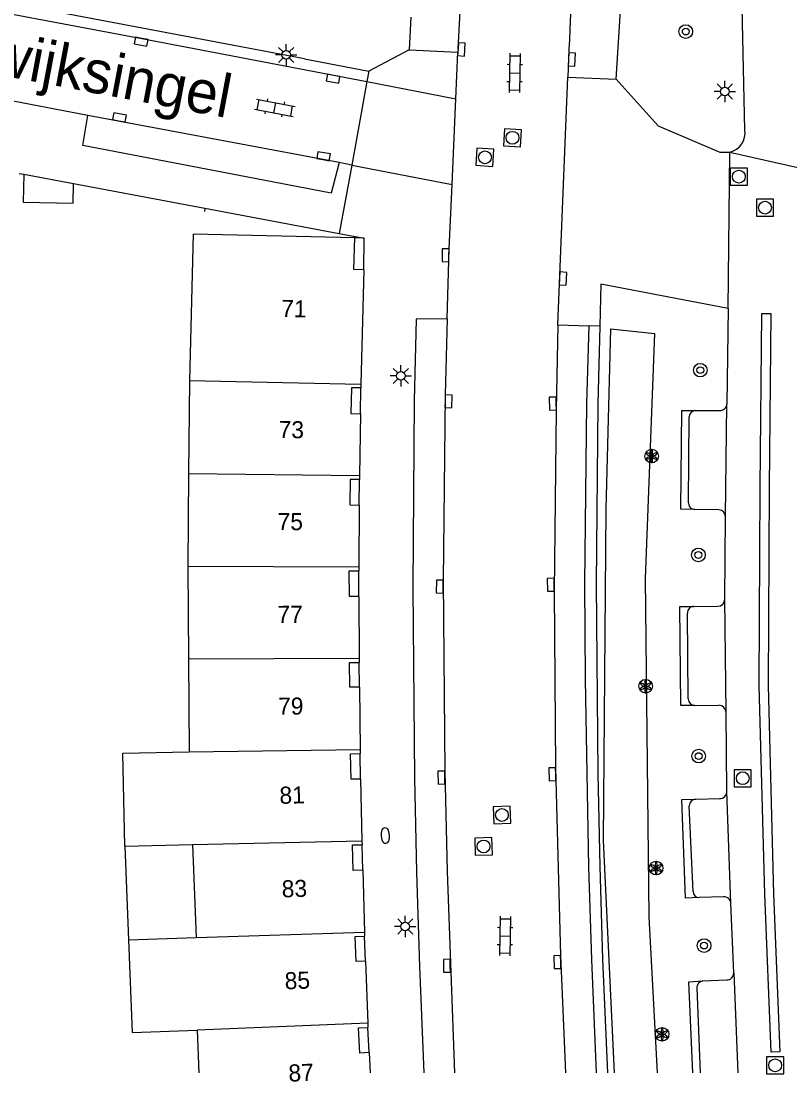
# Model space of a CAD drawing. Extents: x 124000 to 128010, y 398999 to 403000.
# Drawn here: x 126852.5 to 126897.5, y 398999.5 to 399061.6 of the extents above; entities that cross this region are included whole.
import ezdxf

# ---------------------------------------------------------------- set-up
doc = ezdxf.new("R2010")
doc.units = 0
for name, color, linetype in [('gg-afsc-muur', 7, 'Continuous'), ('gg-anno-huisnummerreeks BGT', 7, 'Continuous'), ('gg-anno-openbare ruimte label', 7, 'Continuous'), ('gg-bbg-gedigitaliseerde bebouwing', 7, 'Continuous'), ('gg-bbg-hoofdgebouw', 7, 'Continuous'), ('gg-bbg-luifel en loopbrug', 7, 'Continuous'), ('gg-bbg-onder overbouw', 7, 'Continuous'), ('gg-bbg-pand overbouw', 7, 'Continuous'), ('gg-bbg-tussenscheiding', 7, 'Continuous'), ('gg-knt-verharding', 7, 'Continuous'), ('gg-knt-verharding nz', 7, 'Continuous'), ('gt-grn-groengrens', 7, 'Continuous'), ('gt-grn-vlakafsluiter', 7, 'Continuous'), ('gt-grn-weggrens', 7, 'Continuous'), ('gt-symb-boom', 7, 'Continuous'), ('gt-symb-brandkraan', 7, 'Continuous'), ('gt-symb-klinker verharding', 7, 'Continuous'), ('gt-symb-kolk', 7, 'Continuous'), ('gt-symb-lichtmast', 7, 'Continuous'), ('gt-symb-rioolschacht', 7, 'Continuous'), ('gt-symb-solitaire heester', 7, 'Continuous')]:
    doc.layers.add(name, color=color, linetype=linetype)

# ---------------------------------------------------------------- blocks, each defined once
blk = doc.blocks.new('gt0-KOLK')
at = {"layer": 'gt-symb-kolk'}
blk.add_lwpolyline([(0, 0), (0.375, 0), (0.375, 0.4), (-0.375, 0.4), (-0.375, 0), (0, 0)], dxfattribs=at)
blk = doc.blocks.new('gt0-LMAST')
at = {"layer": 'gt-symb-lichtmast'}
for p, q in [((-0.182, 0.173), (-0.447, 0.438)), ((-0.005, 0.246), (-0.005, 0.621)), ((0.172, 0.173), (0.437, 0.438)), ((-0.255, -0.004), (-0.63, -0.004)), ((-0.182, -0.181), (-0.447, -0.446)), ((-0.005, -0.254), (-0.005, -0.629)), ((0.437, -0.446), (0.172, -0.181)), ((0.245, -0.004), (0.62, -0.004))]:
    blk.add_line(p, q, dxfattribs=at)
blk.add_circle((-0.005, -0.004), 0.25, dxfattribs=at)
blk = doc.blocks.new('gt0-KL1')
at = {"layer": 'gt-symb-klinker verharding'}
for p, q in [((-1.15, 0.3), (1.15, 0.3)), ((-1, -0.3), (-1, 0.3)), ((-0.5, 0.3), (-0.5, 0.45)), ((0, -0.3), (0, 0.3)), ((0.5, 0.3), (0.5, 0.45)), ((1, -0.3), (1, 0.3)), ((-1.15, -0.3), (1.15, -0.3)), ((-0.5, -0.45), (-0.5, -0.3)), ((0.5, -0.45), (0.5, -0.3))]:
    blk.add_line(p, q, dxfattribs=at)
blk = doc.blocks.new('gt0-BOOM')
at = {"layer": 'gt-symb-boom'}
for radius in [0.4, 0.2]:
    blk.add_circle((0, 0), radius, dxfattribs=at)
blk = doc.blocks.new('gt0-RS')
at = {"layer": 'gt-symb-rioolschacht'}
blk.add_lwpolyline([(-0.5, -0.5), (0.5, -0.5), (0.5, 0.5), (-0.5, 0.5)], close=True, dxfattribs=at)
blk.add_circle((0, 0), 0.375, dxfattribs=at)
blk = doc.blocks.new('gt0-SH')
at = {"layer": 'gt-symb-solitaire heester'}
blk.add_circle((0, 0), 0.4, dxfattribs=at)
for centre, start, end in [((-0.346, 0.2), 270, 30), ((-0.346, -0.2), 330, 90), ((0, 0.4), 210, 330), ((0.346, 0.2), 150, 270), ((0.346, -0.2), 90, 210), ((0, -0.4), 30, 150)]:
    blk.add_arc(centre, 0.4, start, end, dxfattribs=at)
blk = doc.blocks.new('gt0-BR')
at = {"layer": 'gt-symb-brandkraan'}
for centre, radius, start, end in [((-0.244, 0), 0.206, 107.56694, 252.43307), ((0.599, -2.664), 3, 106.89205, 107.56694), ((0, -0.691), 0.938, 73.10799, 106.89205), ((-0.599, -2.664), 3, 72.43309, 73.10799), ((0.244, 0), 0.206, 287.56695, 72.43309), ((0.599, 2.664), 3, 252.43307, 253.10797), ((0, 0.691), 0.938, 253.10797, 286.89206), ((-0.599, 2.664), 3, 286.89206, 287.56695)]:
    blk.add_arc(centre, radius, start, end, dxfattribs=at)

msp = doc.modelspace()

# ---------------------------------------------------------------- linework, layer by layer
at = {"layer": 'gg-afsc-muur'}
for p, q in [((126852.348, 399052.704), (126852.613, 399052.654)), ((126855.528, 399052.108), (126863.213, 399050.669)), ((126863.213, 399050.669), (126863.197, 399050.462))]:
    msp.add_line(p, q, dxfattribs=at)
at = {"layer": 'gg-bbg-gedigitaliseerde bebouwing'}
for p, q in [((126858.539, 399013.296), (126862.508, 399013.384)), ((126862.508, 399013.384), (126862.719, 399007.928)), ((126858.752, 399007.796), (126862.719, 399007.928))]:
    msp.add_line(p, q, dxfattribs=at)
for points in [[(126858.539, 399013.296), (126858.418, 399018.734), (126862.297, 399018.82)], [(126858.752, 399007.796), (126858.962, 399002.37), (126862.768, 399002.517)]]:
    msp.add_lwpolyline(points, dxfattribs=at)
at = {"layer": 'gg-bbg-hoofdgebouw'}
for p, q in [((126872.529, 399047.062), (126872.369, 399040.362)), ((126862.327, 399040.579), (126862.273, 399035.13)), ((126872.369, 399040.362), (126872.364, 399040.131)), ((126872.337, 399038.622), (126872.286, 399035.003)), ((126862.273, 399035.13), (126862.22, 399029.7)), ((126872.286, 399035.003), (126872.283, 399034.762)), ((126872.268, 399033.274), (126872.245, 399029.653)), ((126862.22, 399029.7), (126862.258, 399024.26)), ((126872.245, 399029.653), (126872.243, 399029.421)), ((126872.244, 399027.908), (126872.259, 399024.303)), ((126862.258, 399024.26), (126862.297, 399018.82)), ((126872.259, 399024.303), (126872.26, 399024.052)), ((126872.281, 399022.601), (126872.314, 399018.953)), ((126872.314, 399018.953), (126872.316, 399018.712)), ((126872.351, 399017.222), (126872.426, 399013.604)), ((126872.426, 399013.604), (126872.431, 399013.372)), ((126872.475, 399011.883), (126872.573, 399008.256)), ((126872.573, 399008.256), (126872.58, 399008.014)), ((126872.637, 399006.546), (126872.767, 399002.91)), ((126872.767, 399002.91), (126872.775, 399002.672)), ((126862.768, 399002.517), (126862.866, 399000)), ((126872.849, 399001.193), (126872.9, 399000))]:
    msp.add_line(p, q, dxfattribs=at)
msp.add_lwpolyline([(126872.005, 399048.926), (126862.542, 399049.146), (126862.327, 399040.579)], dxfattribs=at)
at = {"layer": 'gg-bbg-luifel en loopbrug'}
for p, q in [((126852.613, 399052.654), (126855.528, 399052.108)), ((126858.539, 399013.296), (126858.752, 399007.796))]:
    msp.add_line(p, q, dxfattribs=at)
msp.add_lwpolyline([(126852.613, 399052.654), (126852.582, 399051.02), (126855.506, 399050.965), (126855.528, 399052.108)], dxfattribs=at)
at = {"layer": 'gg-bbg-onder overbouw'}
for points in [[(126872.529, 399047.062), (126871.958, 399047.069), (126872.005, 399048.926)], [(126872.364, 399040.131), (126871.808, 399040.144), (126871.781, 399038.63), (126872.337, 399038.622)], [(126872.283, 399034.762), (126871.727, 399034.77), (126871.712, 399033.278), (126872.268, 399033.274)], [(126872.244, 399027.908), (126871.688, 399027.906), (126871.687, 399029.425), (126872.243, 399029.421)], [(126872.281, 399022.601), (126871.725, 399022.596), (126871.704, 399024.05), (126872.26, 399024.052)], [(126872.351, 399017.222), (126871.795, 399017.21), (126871.76, 399018.707), (126872.316, 399018.712)], [(126872.475, 399011.883), (126871.919, 399011.868), (126871.875, 399013.36), (126872.431, 399013.372)], [(126872.637, 399006.546), (126872.081, 399006.526), (126872.024, 399007.999), (126872.58, 399008.014)], [(126872.849, 399001.193), (126872.294, 399001.169), (126872.219, 399002.652), (126872.775, 399002.672)]]:
    msp.add_lwpolyline(points, dxfattribs=at)
at = {"layer": 'gg-bbg-pand overbouw'}
for p, q in [((126872.555, 399048.91), (126872.005, 399048.926)), ((126872.529, 399047.062), (126872.555, 399048.91)), ((126872.337, 399038.622), (126872.364, 399040.131)), ((126872.268, 399033.274), (126872.283, 399034.762)), ((126872.244, 399027.908), (126872.243, 399029.421)), ((126872.281, 399022.601), (126872.26, 399024.052)), ((126872.351, 399017.222), (126872.316, 399018.712)), ((126872.475, 399011.883), (126872.431, 399013.372)), ((126872.637, 399006.546), (126872.58, 399008.014)), ((126872.849, 399001.193), (126872.775, 399002.672))]:
    msp.add_line(p, q, dxfattribs=at)
at = {"layer": 'gg-bbg-tussenscheiding'}
for p, q in [((126862.327, 399040.579), (126872.369, 399040.362)), ((126862.273, 399035.13), (126872.286, 399035.003)), ((126862.22, 399029.7), (126872.245, 399029.653)), ((126862.258, 399024.26), (126872.259, 399024.303)), ((126862.297, 399018.82), (126872.314, 399018.953)), ((126862.508, 399013.384), (126872.426, 399013.604)), ((126862.719, 399007.928), (126872.573, 399008.256)), ((126872.767, 399002.91), (126862.768, 399002.517))]:
    msp.add_line(p, q, dxfattribs=at)
at = {"layer": 'gg-knt-verharding'}
for p, q in [((126869.061, 399059.417), (126725.577, 399086.448)), ((126887.318, 399058.217), (126887.609, 399062.887)), ((126875.29, 399061.853), (126875.194, 399059.951)), ((126875.194, 399059.951), (126872.829, 399058.689)), ((126877.927, 399057.081), (126878.046, 399059.796)), ((126878.054, 399059.975), (126878.046, 399059.796)), ((126869.061, 399059.417), (126872.829, 399058.689)), ((126884.533, 399059.387), (126884.492, 399058.336)), ((126856.359, 399056.101), (126844.856, 399058.295)), ((126883.907, 399043.825), (126884.492, 399058.336)), ((126872.711, 399058.082), (126871.844, 399053.188)), ((126877.708, 399052.062), (126877.927, 399057.081)), ((126893.874, 399044.797), (126893.979, 399053.95)), ((126871.844, 399053.188), (126871.09, 399053.345)), ((126893.874, 399044.797), (126893.811, 399039.185)), ((126883.907, 399043.825), (126885.723, 399043.774)), ((126893.727, 399032.599), (126893.811, 399039.185)), ((126891.553, 399033.406), (126891.587, 399038.433)), ((126891.98, 399038.815), (126893.384, 399038.818)), ((126893.335, 399032.988), (126891.919, 399033.01)), ((126893.692, 399027.755), (126893.727, 399032.599)), ((126893.765, 399021.117), (126893.692, 399027.755)), ((126891.862, 399027.337), (126893.265, 399027.339)), ((126891.546, 399021.915), (126891.499, 399026.943)), ((126891.919, 399021.532), (126893.337, 399021.541)), ((126893.803, 399016.491), (126893.765, 399021.117)), ((126891.981, 399016.04), (126893.378, 399016.085)), ((126894.039, 399009.952), (126893.803, 399016.491)), ((126891.825, 399010.632), (126891.603, 399015.652)), ((126893.606, 399010.311), (126892.191, 399010.275)), ((126894.209, 399005.869), (126894.039, 399009.952)), ((126892.4, 399005.392), (126893.805, 399005.451)), ((126894.209, 399005.869), (126894.441, 399000)), ((126892.039, 399004.984), (126892.244, 399000))]:
    msp.add_line(p, q, dxfattribs=at)
for points in [[(126878.054, 399059.975), (126878.555, 399069.216), (126879.217, 399078.701)], [(126894.861, 399055.259), (126894.41, 399075.885), (126894.478, 399078.009)], [(126821.491, 399067.778), (126859.532, 399060.612), (126872.711, 399058.082)], [(126887.318, 399058.217), (126889.774, 399055.485), (126893.397, 399053.956), (126893.979, 399053.95)], [(126871.09, 399053.345), (126870.617, 399051.551), (126856.083, 399054.329), (126856.359, 399056.101)], [(126877.411, 399044.182), (126877.542, 399048.275), (126877.708, 399052.062)], [(126893.874, 399044.797), (126886.419, 399046.216), (126886.359, 399043.758)], [(126877.411, 399044.182), (126875.595, 399044.158), (126875.477, 399039.37), (126875.4, 399028.425), (126875.505, 399017.273), (126875.629, 399011.757), (126875.803, 399006.242), (126876.057, 399000)], [(126885.723, 399043.774), (126885.579, 399039.217), (126885.473, 399028.661), (126885.499, 399023.073), (126885.695, 399012.066), (126885.867, 399006.647), (126886.157, 399000)], [(126886.359, 399043.758), (126886.248, 399039.211), (126886.144, 399028.634), (126886.248, 399017.549), (126886.358, 399012.103), (126886.521, 399006.658), (126886.815, 399000)], [(126891.919, 399033.01), (126891.099, 399033.023), (126891.168, 399038.818), (126891.98, 399038.815)], [(126891.919, 399021.532), (126891.114, 399021.536), (126891.052, 399027.331), (126891.862, 399027.337)], [(126892.191, 399010.275), (126891.385, 399010.243), (126891.16, 399016.029), (126891.981, 399016.04)], [(126891.805, 399000), (126891.585, 399005.346), (126892.4, 399005.392)]]:
    msp.add_lwpolyline(points, dxfattribs=at)
for centre, radius, start, end in [((127286.548, 399043.174), 402.342, 175.07775, 177.69048), ((126893.709, 399055.084), 1.165, 283.40719, 8.64888), ((126893.415, 399039.214), 0.397, 265.54996, 355.80715), ((126891.992, 399038.409), 0.406, 91.72097, 176.65268), ((126891.935, 399033.392), 0.382, 177.92453, 267.56632), ((126893.32, 399032.581), 0.407, 2.55639, 87.88378), ((126893.264, 399027.768), 0.429, 270.19294, 358.31188), ((126891.874, 399026.961), 0.376, 91.87908, 182.81095), ((126891.928, 399021.914), 0.382, 179.90594, 268.57839), ((126893.328, 399021.104), 0.437, 1.75355, 88.78443), ((126892.002, 399015.642), 0.399, 92.95542, 178.54047), ((126893.401, 399016.487), 0.402, 266.74091, 0.63953), ((126892.189, 399010.639), 0.364, 181.0463, 270.38008), ((126893.645, 399009.917), 0.396, 5.08477, 95.59102), ((126892.461, 399004.974), 0.422, 98.28591, 178.70904), ((126893.799, 399005.861), 0.41, 270.79506, 1.15643)]:
    msp.add_arc(centre, radius, start, end, dxfattribs=at)
at = {"layer": 'gg-knt-verharding nz'}
for p, q in [((126875.194, 399059.951), (126878.046, 399059.796)), ((126884.492, 399058.336), (126887.318, 399058.217)), ((126871.09, 399053.345), (126856.359, 399056.101)), ((126893.979, 399053.95), (126897.958, 399053.054))]:
    msp.add_line(p, q, dxfattribs=at)
for points in [[(126877.411, 399044.182), (126877.307, 399039.728), (126877.187, 399028.863), (126877.277, 399017.683), (126877.412, 399011.794), (126877.843, 399000)], [(126896.912, 399001.235), (126896.393, 399001.212), (126896.021, 399010.485), (126895.692, 399022.699), (126895.763, 399034.293), (126895.863, 399044.504), (126896.39, 399044.503), (126896.292, 399034.292), (126896.222, 399022.707), (126896.544, 399010.5), (126896.912, 399001.235)], [(126883.907, 399043.825), (126883.805, 399038.842), (126883.689, 399028.234), (126883.773, 399017.877), (126884.062, 399006.88), (126884.353, 399000)]]:
    msp.add_lwpolyline(points, dxfattribs=at)
at = {"layer": 'gt-grn-groengrens'}
msp.add_lwpolyline([(126887.215, 399000), (126886.573, 399013.617), (126886.725, 399033.028), (126887, 399043.597), (126889.561, 399043.321), (126889.026, 399028.965), (126889.225, 399009.152), (126889.727, 399000)], dxfattribs=at)
at = {"layer": 'gt-grn-vlakafsluiter'}
for p, q in [((126863.213, 399050.669), (126871.09, 399049.186)), ((126871.09, 399049.186), (126872.555, 399048.91))]:
    msp.add_line(p, q, dxfattribs=at)
at = {"layer": 'gt-grn-weggrens'}
for p, q in [((126872.829, 399058.689), (126872.711, 399058.082)), ((126872.711, 399058.082), (126877.927, 399057.081)), ((126871.844, 399053.188), (126871.09, 399049.186)), ((126871.844, 399053.188), (126877.708, 399052.062)), ((126886.359, 399043.758), (126885.723, 399043.774))]:
    msp.add_line(p, q, dxfattribs=at)

# ---------------------------------------------------------------- block references
at = {"layer": 'gt-symb-boom'}
for p in [(126891.398, 399061.013), (126892.25, 399041.175), (126892.137, 399030.351), (126892.153, 399018.563), (126892.469, 399007.467)]:
    msp.add_blockref('gt0-BOOM', p, dxfattribs=at)
at = {"layer": 'gt-symb-brandkraan', "rotation": -87.19194693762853}
msp.add_blockref('gt0-BR', (126873.797, 399013.91), dxfattribs=at)
at = {"layer": 'gt-symb-klinker verharding'}
for p, rotation in [((126881.369, 399058.588), -90.85937224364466), ((126867.327, 399056.545), -10.71464389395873), ((126880.811, 399008.026), -90.85937224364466)]:
    msp.add_blockref('gt0-KL1', p, dxfattribs=dict(at, rotation=rotation))
at = {"layer": 'gt-symb-kolk'}
for p, rotation in [((126859.532, 399060.612), 169.34163849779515), ((126878.054, 399059.975), -93.03686894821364), ((126884.525, 399059.387), -92.92247266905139), ((126870.772, 399058.444), 169.2853561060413), ((126858.187, 399055.784), -10.71464389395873), ((126870.145, 399053.51), -9.905079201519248), ((126877.526, 399047.9), 88.6251652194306), ((126884.003, 399046.554), -93.15439218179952), ((126877.3, 399039.353), -91.3748347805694), ((126883.811, 399039.217), 91.0884888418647), ((126877.185, 399028.488), 88.6251652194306), ((126883.69, 399028.609), 91.0884888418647), ((126883.78, 399017.502), 91.0884888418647), ((126877.284, 399017.308), 91.0884888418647), ((126877.602, 399006.283), 91.0884888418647), ((126884.075, 399006.505), 91.0884888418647)]:
    msp.add_blockref('gt0-KOLK', p, dxfattribs=dict(at, rotation=rotation))
at = {"layer": 'gt-symb-lichtmast'}
for p in [(126867.994, 399059.649), (126893.693, 399057.507), (126874.709, 399040.843), (126874.969, 399008.584)]:
    msp.add_blockref('gt0-LMAST', p, dxfattribs=at)
at = {"layer": 'gt-symb-rioolschacht'}
for p, rotation in [((126881.246, 399054.79), 86.61671238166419), ((126879.633, 399053.646), 86.50230473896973), ((126880.626, 399015.11), 2.2929004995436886), ((126879.551, 399013.272), -88.10803458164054)]:
    msp.add_blockref('gt0-RS', p, dxfattribs=dict(at, rotation=rotation))
for p in [(126894.507, 399052.514), (126896.041, 399050.698), (126894.735, 399017.269), (126896.633, 399000.45)]:
    msp.add_blockref('gt0-RS', p, dxfattribs=at)
at = {"layer": 'gt-symb-solitaire heester'}
for p in [(126889.4, 399036.14), (126889.047, 399022.656), (126889.659, 399012.001), (126890.013, 399002.266)]:
    msp.add_blockref('gt0-SH', p, dxfattribs=at)

# ---------------------------------------------------------------- texts
at = {"layer": 'gg-anno-huisnummerreeks BGT'}
for s, rotation, p in [('71', 358.6, (126867.684, 399044.298)), ('73', 359.2, (126867.539, 399037.202)), ('75', 359.7, (126867.482, 399031.806)), ('77', 0.2, (126867.473, 399026.367)), ('79', 0.5, (126867.518, 399020.987)), ('81', 1.2, (126867.603, 399015.767)), ('83', 1.5, (126867.739, 399010.284)), ('85', 2.1, (126867.917, 399004.895)), ('87', 2.5, (126868.141, 398999.488))]:
    msp.add_text(s, height=1, rotation=rotation, dxfattribs=at).set_placement(p)
at = {"layer": 'gg-anno-openbare ruimte label'}
msp.add_text('Steenwijksingel', height=2.5, rotation=349.3, dxfattribs=at).set_placement((126841.865, 399060.225))

doc.saveas('drawing.dxf')
